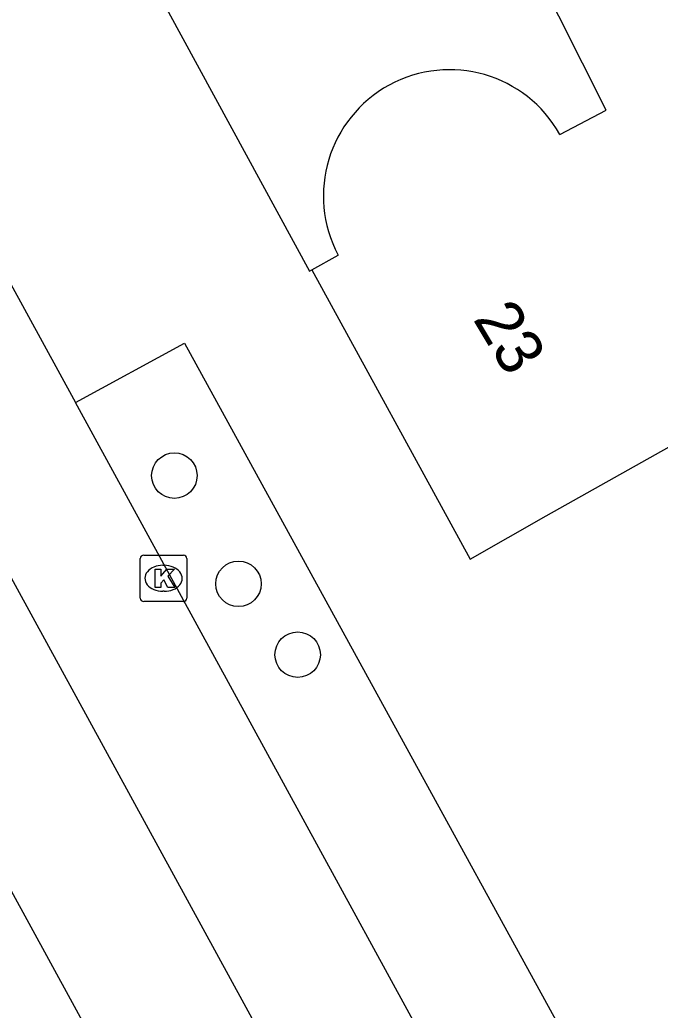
# Model space of a CAD drawing. Extents: x 161087 to 161922, y 382574 to 383873.
# Drawn here: x 161512.69 to 161526.47, y 383400.28 to 383421.58 of the extents above; entities that cross this region are included whole.
import ezdxf

# ---------------------------------------------------------------- set-up
doc = ezdxf.new("R2010")
doc.units = 0
for name, color, linetype in [('IMGEO_Boom', 7, 'Continuous'), ('IMGEO_Kolk', 7, 'Continuous'), ('IMGEO_OVBaan_gesloten', 7, 'Continuous'), ('IMGEO_Pand', 7, 'Continuous'), ('IMGEO_Pand_nummerreeks', 7, 'Continuous'), ('IMGEO_Rijbaan_lokaal_gesloten', 7, 'Continuous'), ('IMGEO_Voetpad_open', 7, 'Continuous')]:
    doc.layers.add(name, color=color, linetype=linetype)

msp = doc.modelspace()

# ---------------------------------------------------------------- linework, layer by layer
at = {"layer": 'IMGEO_Boom'}
for centre in [(161516.019, 383411.78), (161517.397, 383409.452), (161518.671, 383407.928)]:
    msp.add_circle(centre, 0.489, dxfattribs=at)
at = {"layer": 'IMGEO_Kolk'}
for p, q in [((161515.36, 383410.071), (161516.212, 383410.071)), ((161515.285, 383409.145), (161515.285, 383409.997)), ((161515.773, 383409.851), (161515.798, 383409.851)), ((161516.286, 383409.997), (161516.286, 383409.145)), ((161515.796, 383409.291), (161515.771, 383409.291)), ((161516.212, 383409.071), (161515.36, 383409.071))]:
    msp.add_line(p, q, dxfattribs=at)
for points in [[(161515.36, 383410.071), (161516.212, 383410.071)], [(161515.285, 383409.145), (161515.285, 383409.997)], [(161516.286, 383409.997), (161516.286, 383409.145)], [(161515.606, 383409.771), (161515.729, 383409.771), (161515.729, 383409.62), (161515.859, 383409.771), (161516.023, 383409.771), (161515.877, 383409.62), (161516.03, 383409.371), (161515.878, 383409.371), (161515.793, 383409.535), (161515.729, 383409.468), (161515.729, 383409.371), (161515.606, 383409.371), (161515.606, 383409.771)], [(161516.212, 383409.071), (161515.36, 383409.071)]]:
    msp.add_lwpolyline(points, dxfattribs=at)
for centre, start, end in [((161515.362, 383409.995), 91.552, 178.448), ((161515.362, 383409.995), 91.552, 178.448), ((161516.21, 383409.995), 1.552, 88.448), ((161516.21, 383409.995), 1.552, 88.448), ((161515.362, 383409.147), 181.552, 268.448), ((161515.362, 383409.147), 181.552, 268.448), ((161516.21, 383409.147), 271.552, 358.448), ((161516.21, 383409.147), 271.552, 358.448)]:
    msp.add_arc(centre, 0.0765, start, end, dxfattribs=at)
for centre, major_axis, ratio, start_param, end_param in [((161515.772, 383409.571), (-0.387, 0.002), 0.722429, 4.712389, 7.853982), ((161515.797, 383409.571), (-0.39, 0.002), 0.717154, 1.570796, 4.712389)]:
    msp.add_ellipse(centre, major_axis=major_axis, ratio=ratio, start_param=start_param, end_param=end_param, dxfattribs=at)
at = {"layer": 'IMGEO_OVBaan_gesloten'}
for points in [[(161523.657, 383389.194), (161503.178, 383426.642)], [(161510.722, 383406.107), (161520.8, 383387.668)]]:
    msp.add_lwpolyline(points, dxfattribs=at)
at = {"layer": 'IMGEO_Pand'}
for points in [[(161524.308, 383419.12), (161525.308, 383419.642), (161522.253, 383425.713), (161522.907, 383427.952), (161529.687, 383431.665)], [(161518.978, 383416.208), (161519.543, 383416.523)], [(161518.978, 383416.208), (161522.38, 383409.98), (161524.012, 383410.914), (161526.953, 383412.564)]]:
    msp.add_lwpolyline(points, dxfattribs=at)
msp.add_arc((161521.939, 383417.796), 2.714, 29.1993, 207.9829, dxfattribs=at)
at = {"layer": 'IMGEO_Rijbaan_lokaal_gesloten'}
for points in [[(161505.835, 383428.094), (161513.893, 383413.351)], [(161526.306, 383390.639), (161513.893, 383413.351)]]:
    msp.add_lwpolyline(points, dxfattribs=at)
at = {"layer": 'IMGEO_Voetpad_open'}
for points in [[(161510.747, 383431.197), (161518.927, 383416.179), (161518.978, 383416.208)], [(161513.893, 383413.351), (161516.238, 383414.629), (161528.803, 383391.714), (161526.615, 383390.56), (161526.514, 383390.753), (161526.306, 383390.639)]]:
    msp.add_lwpolyline(points, dxfattribs=at)

# ---------------------------------------------------------------- texts
at = {"layer": 'IMGEO_Pand_nummerreeks'}
msp.add_text('23', height=1, rotation=301.0197, dxfattribs=at).set_placement((161522.429, 383415.148))

doc.saveas('drawing.dxf')
